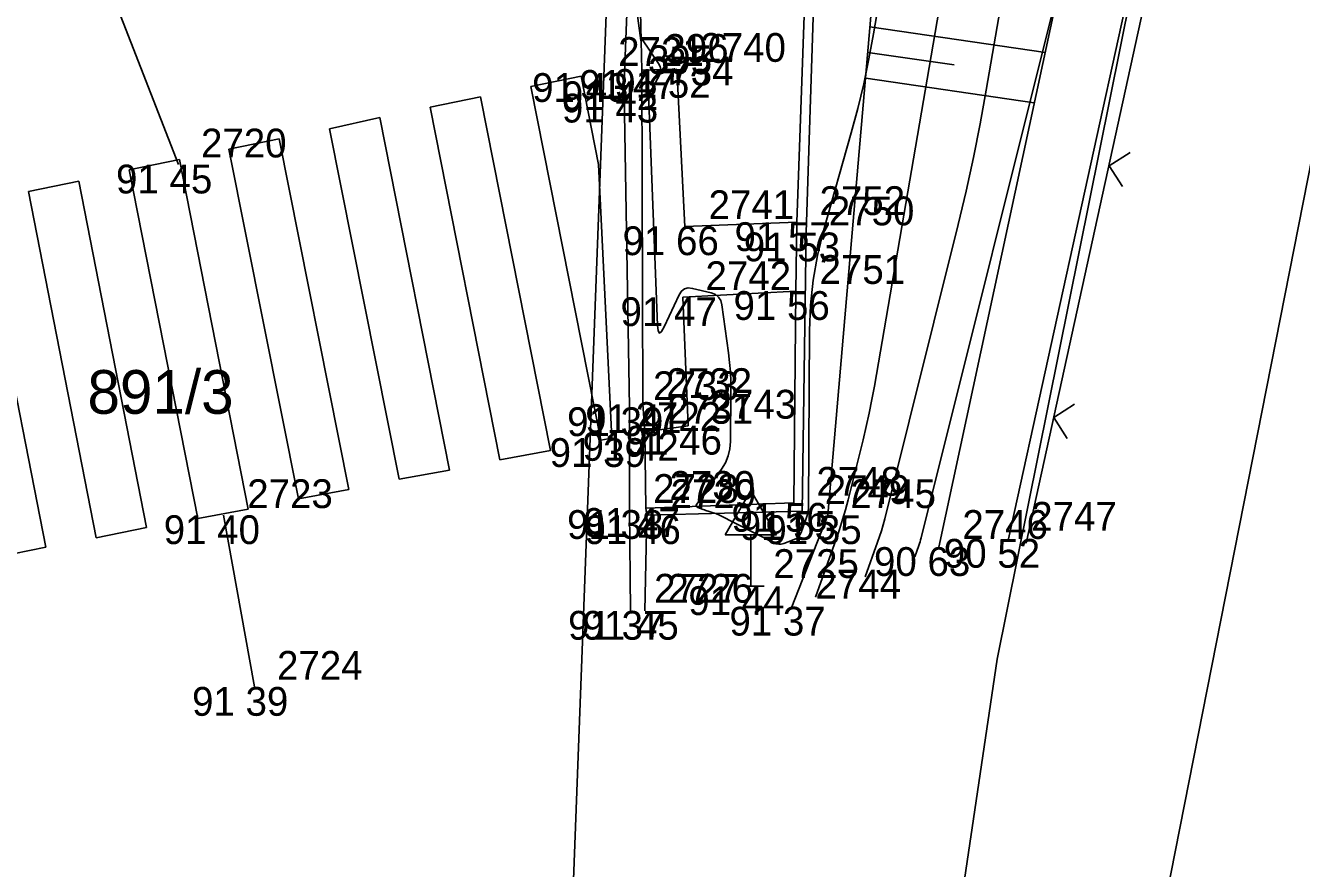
# Model space of a CAD drawing. Extents: x -711081 to -709338, y -1025122 to -1024092.
# Drawn here: x -710294.12 to -710281.7, y -1024754.86 to -1024746.67 of the extents above; entities that cross this region are included whole.
import ezdxf

# ---------------------------------------------------------------- set-up
doc = ezdxf.new("R2010")
doc.units = 0
for name, color, linetype in [('Ex_Major Contours', 7, 'Continuous'), ('Ex_Minor Contours', 7, 'Continuous'), ('Z_body', 7, 'Continuous'), ('Z_body_cisla', 7, 'Continuous'), ('Z_body_vysky_redukovane', 7, 'Continuous'), ('Z_chodnik', 7, 'Continuous'), ('Z_dopravni_znacky', 7, 'Continuous'), ('Z_hrany_paty', 7, 'Continuous'), ('Z_katastr_cisla_pozemkova', 7, 'Continuous'), ('Z_katastr_hranice', 7, 'Continuous'), ('Z_komunikace', 7, 'Continuous'), ('Z_komunikace_osa', 7, 'Continuous'), ('Z_obruba', 7, 'Continuous'), ('Z_ploty', 7, 'Continuous'), ('Z_ploty_znacky', 7, 'Continuous'), ('Z_rozhranni', 7, 'Continuous'), ('Z_technicke_srafy', 7, 'Continuous'), ('Z_vdz_prechod', 7, 'Continuous')]:
    doc.layers.add(name, color=color, linetype=linetype)

# ---------------------------------------------------------------- blocks, each defined once
blk = doc.blocks.new('POINT_DISPLAY')
blk.add_line((0, 0), (0, 0))
blk = doc.blocks.new('Z212')
for p, q in [((-0.17, 0.17), (0, 0)), ((0, 0), (0.17, 0.17))]:
    blk.add_line(p, q)
blk = doc.blocks.new('Z527')
for p, q in [((0, 0.93), (-0.25, 0.5)), ((0.25, 0.5), (0, 0.93)), ((-0.25, 0.5), (0.25, 0.5)), ((0, 0), (0, 0.5)), ((-0.13, 0), (0.13, 0))]:
    blk.add_line(p, q)

msp = doc.modelspace()

# ---------------------------------------------------------------- linework, layer by layer
at = {"layer": 'Ex_Major Contours'}
msp.add_lwpolyline([(-710284.497, -1024745.718), (-710284.768, -1024747.296), (-710284.827, -1024747.624), (-710284.892, -1024747.951), (-710284.964, -1024748.277), (-710285.042, -1024748.601), (-710285.756, -1024751.465), (-710285.771, -1024751.523), (-710285.788, -1024751.58), (-710285.806, -1024751.637), (-710285.825, -1024751.693), (-710285.945, -1024752.03)], dxfattribs=at)
at = {"layer": 'Ex_Minor Contours'}
for points in [[(-710288.18, -1024746.428), (-710288.128, -1024746.814), (-710288.127, -1024746.818), (-710288.127, -1024746.819), (-710288.126, -1024746.818), (-710288.126, -1024746.814), (-710288.125, -1024746.796), (-710288.124, -1024746.793), (-710288.123, -1024746.791), (-710288.121, -1024746.792), (-710288.119, -1024746.795), (-710287.956, -1024747.036), (-710287.94, -1024747.065), (-710287.935, -1024747.095), (-710287.938, -1024747.125), (-710287.95, -1024747.156), (-710288.019, -1024747.279), (-710288.034, -1024747.31), (-710288.044, -1024747.342), (-710288.05, -1024747.376), (-710288.051, -1024747.41), (-710287.968, -1024749.582), (-710287.962, -1024749.637), (-710287.948, -1024749.658), (-710287.928, -1024749.644), (-710287.901, -1024749.596), (-710287.756, -1024749.286), (-710287.733, -1024749.25), (-710287.704, -1024749.228), (-710287.668, -1024749.219), (-710287.626, -1024749.223), (-710287.444, -1024749.268), (-710287.404, -1024749.283), (-710287.373, -1024749.308), (-710287.352, -1024749.341), (-710287.34, -1024749.383), (-710287.276, -1024749.85), (-710287.265, -1024749.943), (-710287.257, -1024750.036), (-710287.253, -1024750.13), (-710287.252, -1024750.224), (-710287.257, -1024750.712), (-710287.263, -1024750.784), (-710287.279, -1024750.853), (-710287.306, -1024750.919), (-710287.344, -1024750.981), (-710287.584, -1024751.321), (-710287.59, -1024751.331), (-710287.59, -1024751.34), (-710287.585, -1024751.347), (-710287.575, -1024751.353), (-710287.522, -1024751.373), (-710287.51, -1024751.377), (-710287.498, -1024751.382), (-710287.486, -1024751.386), (-710287.473, -1024751.39), (-710287.424, -1024751.405), (-710287.411, -1024751.409), (-710287.399, -1024751.413), (-710287.387, -1024751.418), (-710287.376, -1024751.424), (-710286.835, -1024751.698), (-710286.811, -1024751.707), (-710286.787, -1024751.711), (-710286.762, -1024751.71), (-710286.737, -1024751.703), (-710286.638, -1024751.667), (-710286.615, -1024751.656), (-710286.596, -1024751.64), (-710286.581, -1024751.621), (-710286.57, -1024751.598), (-710286.52, -1024751.462), (-710286.51, -1024751.431), (-710286.503, -1024751.399), (-710286.499, -1024751.367), (-710286.497, -1024751.334), (-710286.488, -1024749.632), (-710286.478, -1024749.387), (-710286.452, -1024749.143), (-710286.41, -1024748.902), (-710286.351, -1024748.663), (-710286.082, -1024747.712), (-710286.018, -1024747.473), (-710285.96, -1024747.233), (-710285.909, -1024746.992), (-710285.864, -1024746.749), (-710285.542, -1024744.872)], [(-710286.428, -1024752.226), (-710286.227, -1024751.661), (-710286.195, -1024751.567), (-710286.165, -1024751.472), (-710286.137, -1024751.376), (-710286.112, -1024751.279), (-710285.966, -1024750.696), (-710285.935, -1024750.566), (-710285.906, -1024750.436), (-710285.88, -1024750.305), (-710285.856, -1024750.174), (-710285.019, -1024745.295)], [(-710285.462, -1024751.834), (-710285.423, -1024751.725), (-710285.417, -1024751.706), (-710285.411, -1024751.688), (-710285.406, -1024751.67), (-710285.401, -1024751.651), (-710284.016, -1024746.101)]]:
    msp.add_lwpolyline(points, dxfattribs=at)
at = {"layer": 'Z_chodnik'}
for p, q in [((-710286.61, -1024748.58), (-710286.42, -1024743.17)), ((-710286.62, -1024749.25), (-710286.61, -1024748.58)), ((-710286.64, -1024751.31), (-710286.62, -1024749.25)), ((-710286.64, -1024751.31), (-710288.08, -1024751.36))]:
    msp.add_line(p, q, dxfattribs=at)
at = {"layer": 'Z_hrany_paty'}
for p, q in [((-710286.31, -1024751.43), (-710285.73, -1024744.72)), ((-710285.23, -1024751.74), (-710283.9, -1024745.57)), ((-710286.31, -1024751.43), (-710286.66, -1024752.32))]:
    msp.add_line(p, q, dxfattribs=at)
at = {"layer": 'Z_katastr_hranice'}
for p, q in [((-710280.93, -1024744.56), (-710287.13, -1024776.04)), ((-710288.86, -1024756.96), (-710288.4, -1024744.81)), ((-710284.66, -1024752.83), (-710283.2, -1024745.58)), ((-710289.77, -1024787.1), (-710284.66, -1024752.83))]:
    msp.add_line(p, q, dxfattribs=at)
at = {"layer": 'Z_komunikace'}
for p, q in [((-710288.29, -1024747.21), (-710288.26, -1024746.37)), ((-710288.29, -1024747.21), (-710288.29, -1024747.33)), ((-710288.24, -1024750.38), (-710288.29, -1024747.33)), ((-710288.24, -1024751.38), (-710288.24, -1024750.38)), ((-710288.23, -1024752.36), (-710288.24, -1024751.38))]:
    msp.add_line(p, q, dxfattribs=at)
at = {"layer": 'Z_komunikace_osa'}
for p, q in [((-710296.28, -1024738.62), (-710292.63, -1024748.02)), ((-710292.19, -1024751.43), (-710291.89, -1024753.1))]:
    msp.add_line(p, q, dxfattribs=at)
at = {"layer": 'Z_obruba'}
for p, q in [((-710286.52, -1024748.68), (-710286.34, -1024743.2)), ((-710288.12, -1024747.1), (-710288.14, -1024746.27)), ((-710288.12, -1024747.1), (-710288.11, -1024750.35)), ((-710286.56, -1024751.39), (-710286.52, -1024748.68)), ((-710288.09, -1024750.62), (-710288.11, -1024750.35)), ((-710288.08, -1024751.36), (-710288.09, -1024750.62)), ((-710288.07, -1024751.43), (-710288.08, -1024751.36)), ((-710288.09, -1024752.36), (-710288.07, -1024751.43)), ((-710286.56, -1024751.39), (-710288.07, -1024751.43))]:
    msp.add_line(p, q, dxfattribs=at)
at = {"layer": 'Z_ploty'}
for p, q in [((-710284.55, -1024751.66), (-710283.23, -1024745.65)), ((-710284.38, -1024751.7), (-710283.08, -1024745.77))]:
    msp.add_line(p, q, dxfattribs=at)
at = {"layer": 'Z_rozhranni'}
for p, q in [((-710287.78, -1024747.09), (-710288.12, -1024747.1)), ((-710287.78, -1024747.09), (-710287.7, -1024748.62)), ((-710287.7, -1024748.62), (-710286.61, -1024748.58)), ((-710287.72, -1024749.31), (-710286.62, -1024749.25)), ((-710287.72, -1024749.31), (-710287.67, -1024750.56)), ((-710287.67, -1024750.56), (-710288.09, -1024750.62))]:
    msp.add_line(p, q, dxfattribs=at)
at = {"layer": 'Z_technicke_srafy'}
for p, q in [((-710285.9, -1024746.68), (-710284.19, -1024746.93)), ((-710285.92, -1024746.93), (-710285.08, -1024747.05)), ((-710285.94, -1024747.18), (-710284.3, -1024747.42))]:
    msp.add_line(p, q, dxfattribs=at)
at = {"layer": 'Z_vdz_prechod'}
for p, q in [((-710289.2, -1024747.26), (-710288.71, -1024747.16)), ((-710288.52, -1024750.7), (-710289.2, -1024747.26)), ((-710288.71, -1024747.16), (-710288.54, -1024748.02)), ((-710290.18, -1024747.46), (-710289.69, -1024747.36)), ((-710289.69, -1024747.36), (-710289.01, -1024750.8)), ((-710289.5, -1024750.89), (-710290.18, -1024747.46)), ((-710291.16, -1024747.67), (-710290.67, -1024747.56)), ((-710290.67, -1024747.56), (-710289.99, -1024750.99)), ((-710290.48, -1024751.08), (-710291.16, -1024747.67)), ((-710292.14, -1024747.87), (-710291.65, -1024747.77)), ((-710291.46, -1024751.27), (-710292.14, -1024747.87)), ((-710291.65, -1024747.77), (-710290.97, -1024751.18)), ((-710293.11, -1024748.07), (-710292.62, -1024747.97)), ((-710292.62, -1024747.97), (-710291.95, -1024751.37)), ((-710292.44, -1024751.46), (-710293.11, -1024748.07)), ((-710288.54, -1024748.02), (-710288.41, -1024750.68)), ((-710294.09, -1024748.28), (-710293.6, -1024748.18)), ((-710293.6, -1024748.18), (-710292.94, -1024751.55)), ((-710294.58, -1024748.38), (-710293.92, -1024751.74)), ((-710293.43, -1024751.65), (-710294.09, -1024748.28)), ((-710288.52, -1024750.7), (-710288.41, -1024750.68)), ((-710289.5, -1024750.89), (-710289.01, -1024750.8)), ((-710290.48, -1024751.08), (-710289.99, -1024750.99)), ((-710291.46, -1024751.27), (-710290.97, -1024751.18)), ((-710292.44, -1024751.46), (-710291.95, -1024751.37)), ((-710293.43, -1024751.65), (-710292.94, -1024751.55)), ((-710294.41, -1024751.84), (-710293.92, -1024751.74))]:
    msp.add_line(p, q, dxfattribs=at)

# ---------------------------------------------------------------- block references
at = {"layer": 'Z_body'}
for p in [(-710288.58, -1024747.13), (-710288.12, -1024747.1), (-710287.78, -1024747.09), (-710288.29, -1024747.21), (-710288.29, -1024747.33), (-710292.63, -1024748.02), (-710287.7, -1024748.62), (-710286.61, -1024748.58), (-710286.52, -1024748.68), (-710286.62, -1024749.25), (-710287.72, -1024749.31), (-710288.11, -1024750.35), (-710288.24, -1024750.38), (-710288.09, -1024750.62), (-710287.67, -1024750.56), (-710288.41, -1024750.68), (-710288.08, -1024751.36), (-710286.64, -1024751.31), (-710292.19, -1024751.43), (-710288.24, -1024751.38), (-710288.07, -1024751.43), (-710286.56, -1024751.39), (-710286.31, -1024751.43), (-710285.23, -1024751.74), (-710284.55, -1024751.66), (-710287.06, -1024752.12), (-710288.23, -1024752.36), (-710288.09, -1024752.36), (-710286.66, -1024752.32), (-710291.89, -1024753.1)]:
    msp.add_blockref('POINT_DISPLAY', p, dxfattribs=at)
at = {"layer": 'Z_dopravni_znacky'}
msp.add_blockref('Z527', (-710287.06, -1024752.12), dxfattribs=at)
at = {"layer": 'Z_ploty_znacky', "rotation": -102.4}
for p in [(-710283.57, -1024748.03), (-710284.11, -1024750.48)]:
    msp.add_blockref('Z212', p, dxfattribs=at)

# ---------------------------------------------------------------- texts
at = {"layer": 'Z_body_cisla'}
for s, p in [('396', (-710287.9, -1024747.03)), ('2740', (-710287.55, -1024747.02)), ('2721', (-710288.35, -1024747.06)), ('395', (-710288.06, -1024747.14)), ('2734', (-710288.06, -1024747.25)), ('2720', (-710292.41, -1024747.95)), ('2752', (-710286.39, -1024748.51)), ('2741', (-710287.47, -1024748.55)), ('2750', (-710286.3, -1024748.61)), ('2742', (-710287.5, -1024749.24)), ('2751', (-710286.39, -1024749.18)), ('2732', (-710287.88, -1024750.28)), ('2733', (-710288.01, -1024750.31)), ('2743', (-710287.45, -1024750.49)), ('2722', (-710288.18, -1024750.61)), ('2731', (-710287.87, -1024750.54)), ('2730', (-710287.85, -1024751.28)), ('2748', (-710286.42, -1024751.24)), ('2723', (-710291.96, -1024751.36)), ('2728', (-710288.01, -1024751.31)), ('2729', (-710287.84, -1024751.36)), ('2749', (-710286.34, -1024751.32)), ('2745', (-710286.09, -1024751.36)), ('2747', (-710284.33, -1024751.58)), ('2746', (-710285, -1024751.66)), ('2725', (-710286.84, -1024752.04)), ('2744', (-710286.43, -1024752.24)), ('2727', (-710288, -1024752.28)), ('2726', (-710287.87, -1024752.28)), ('2724', (-710291.67, -1024753.03))]:
    msp.add_text(s, height=0.28, dxfattribs=at).set_placement(p)
at = {"layer": 'Z_body_vysky_redukovane'}
for s, p in [('91 43', (-710289.187, -1024747.41)), ('91 47', (-710288.727, -1024747.38)), ('91 52', (-710288.387, -1024747.37)), ('91 42', (-710288.897, -1024747.49)), ('91 43', (-710288.897, -1024747.61)), ('91 45', (-710293.237, -1024748.3)), ('91 66', (-710288.307, -1024748.9)), ('91 57', (-710287.217, -1024748.86)), ('91 53', (-710287.127, -1024748.96)), ('91 56', (-710287.227, -1024749.53)), ('91 47', (-710288.327, -1024749.59)), ('91 39', (-710288.847, -1024750.66)), ('91 41', (-710288.67, -1024750.63)), ('91 42', (-710288.697, -1024750.9)), ('91 46', (-710288.277, -1024750.84)), ('91 39', (-710289.017, -1024750.96)), ('91 47', (-710288.687, -1024751.64)), ('91 56', (-710287.247, -1024751.59)), ('91 40', (-710292.773, -1024751.71)), ('91 38', (-710288.847, -1024751.66)), ('91 46', (-710288.677, -1024751.71)), ('91 55', (-710287.167, -1024751.67)), ('91 35', (-710286.917, -1024751.71)), ('90 63', (-710285.86, -1024752.02)), ('90 52', (-710285.18, -1024751.94)), ('91 44', (-710287.667, -1024752.4)), ('91 37', (-710288.837, -1024752.64)), ('91 45', (-710288.697, -1024752.64)), ('91 37', (-710287.267, -1024752.6)), ('91 39', (-710292.497, -1024753.38))]:
    msp.add_text(s, height=0.28, dxfattribs=at).set_placement(p)
at = {"layer": 'Z_katastr_cisla_pozemkova'}
msp.add_text('891/3', height=0.425, dxfattribs=at).set_placement((-710293.515, -1024750.443))

doc.saveas('drawing.dxf')
